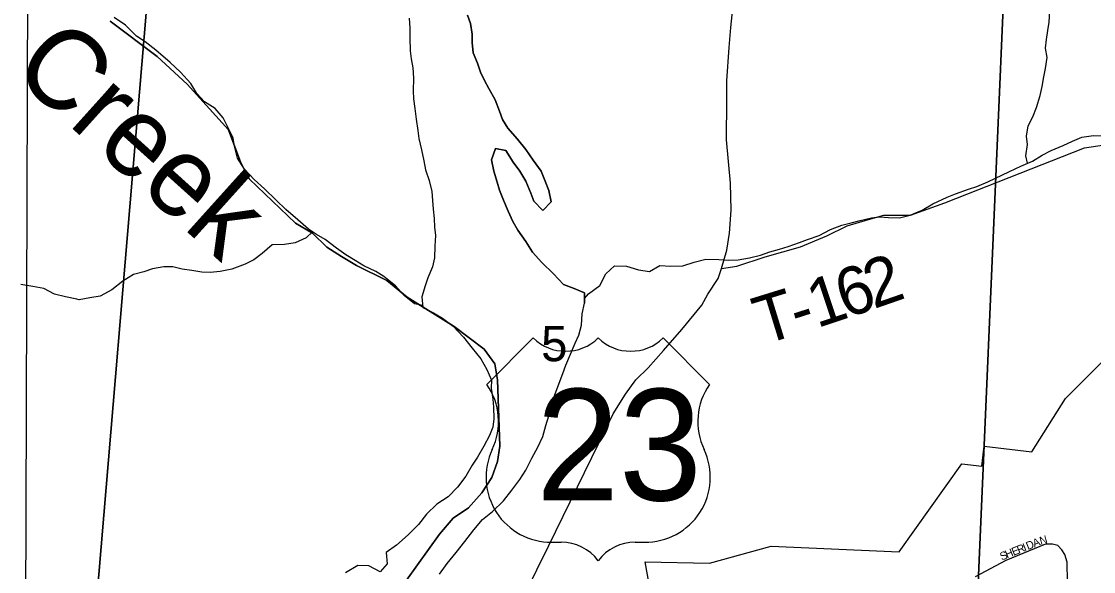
# Model space of a CAD drawing. Extents: x 1624196 to 2029251, y 146837 to 440034.
# Drawn here: x 1825579 to 1832279, y 278478 to 281916 of the extents above; entities that cross this region are included whole.
import ezdxf

# ---------------------------------------------------------------- set-up
doc = ezdxf.new("R2010")
doc.units = 0
for name, color, linetype in [('GM_X_City_Street', 7, 'Continuous'), ('GM_X_City_Street_Text', 7, 'Continuous'), ('GM_X_Corporation', 7, 'Continuous'), ('GM_X_Major_River', 7, 'Continuous'), ('GM_X_Minor_River', 7, 'Continuous'), ('GM_X_Minor_River_Text', 7, 'Continuous'), ('GM_X_Section', 7, 'Continuous'), ('GM_X_Section_Text', 7, 'Continuous'), ('GM_X_Township', 7, 'Continuous'), ('GM_X_Township_Road', 7, 'Continuous'), ('GM_X_Township_Road_Text', 7, 'Continuous'), ('GM_X_US_Location', 7, 'Continuous'), ('GM_X_US_Route', 7, 'Continuous'), ('GM_X_US_Shield', 7, 'Continuous')]:
    doc.layers.add(name, color=color, linetype=linetype)

msp = doc.modelspace()

# ---------------------------------------------------------------- linework, layer by layer
at = {"layer": 'GM_X_City_Street'}
msp.add_lwpolyline([(1832100.2, 277141.1), (1832100.1, 277141.4), (1832088.1, 277203.6), (1832074.7, 277263.9), (1832067.2, 277316.2), (1832071.7, 277360.3), (1832100.7, 277452.2), (1832160, 277566), (1832136.5, 277624.4), (1832038, 277785.9), (1832002.5, 277850.5), (1831987, 277898.8), (1832004.1, 277998.9), (1832057.7, 278129.1), (1832086.3, 278198.6), (1832116.5, 278412.9), (1832113.8, 278537.3), (1832100.3, 278585.6), (1832080.5, 278613.9), (1832054.8, 278640.3), (1832022.8, 278648.6), (1831978.7, 278649), (1831731.1, 278547.3), (1831539.7, 278445)], dxfattribs=at)
at = {"layer": 'GM_X_Corporation'}
msp.add_lwpolyline([(1827446.6, 274771.9), (1827553.3, 275337.3), (1827867.6, 276783.1), (1828094.7, 277502.9), (1828261.6, 277797.8), (1829956, 277867.8), (1829941.5, 278217.5), (1829547.9, 278146.1), (1829476.5, 278539.7), (1829878.3, 278531), (1830264.1, 278638.1), (1831064.2, 278601.4), (1831456.2, 279152), (1831580.3, 279137.2), (1831595.1, 279261.3), (1831893, 279225.9), (1832104.3, 279559.4), (1832387.4, 279842.6)], dxfattribs=at)
at = {"layer": 'GM_X_Major_River'}
for points in [[(1828002.2, 281937.4), (1828006.3, 281873.3), (1828006.5, 281813.2), (1828008.7, 281733.1), (1828014.8, 281683), (1828024.9, 281627), (1828029, 281560.9), (1828027.2, 281482.8), (1828029.3, 281432.7), (1828037.5, 281372.6), (1828045.6, 281304.5), (1828055.8, 281234.5), (1828061.9, 281184.4), (1828080, 281114.3), (1828094.2, 281044.3), (1828104.3, 280988.2), (1828126.5, 280922.1), (1828144.6, 280854.1), (1828148.7, 280798), (1828152.9, 280743.9), (1828159, 280683.9), (1828161.1, 280629.8), (1828167.2, 280577.7), (1828161.4, 280511.6), (1828159.6, 280439.5), (1828147.7, 280383.4), (1828117.9, 280313.2), (1828102, 280263.1), (1828080.2, 280195), (1828088.3, 280128.9), (1828154.4, 280095), (1828210.4, 280061), (1828276.5, 280011.1), (1828340.6, 279943.2), (1828396.7, 279875.2), (1828448.9, 279807.2), (1828487, 279741.2), (1828517.1, 279675.2), (1828515.3, 279625.1), (1828525.4, 279555), (1828529.5, 279505), (1828531.7, 279432.9), (1828525.8, 279380.8), (1828503.9, 279328.6), (1828468.1, 279262.5), (1828428.3, 279194.3), (1828396.4, 279144.1), (1828356.6, 279073.9), (1828304.8, 279005.7), (1828244.9, 278945.5), (1828175.1, 278899.2), (1828109.3, 278837), (1828059.4, 278772.8), (1827995.6, 278708.5), (1827923.8, 278644.3), (1827857.9, 278598), (1827864.1, 278525.9), (1827820.2, 278475.8), (1827750.2, 278513.7), (1827680.2, 278515.5), (1827604.4, 278471.2)], [(1829097.7, 280155.3), (1829097.6, 280219.4), (1829033.6, 280247.3), (1828965.5, 280273.1), (1828903.4, 280339.1), (1828831.3, 280409), (1828773.2, 280475), (1828731, 280541), (1828680.9, 280611), (1828648.8, 280665), (1828620.7, 280731), (1828590.5, 280799), (1828566.4, 280861.1), (1828552.3, 280911.1), (1828530.1, 280981.2), (1828516, 281051.2), (1828541.8, 281121.4), (1828605.8, 281109.5), (1828651.9, 281037.5), (1828694.1, 280979.6), (1828730.2, 280917.5), (1828762.3, 280843.5), (1828780.4, 280793.5), (1828836.5, 280735.5), (1828890.4, 280787.7), (1828874.2, 280859.8), (1828852.1, 280917.8), (1828826, 280979.9), (1828777.9, 281049.9), (1828731.7, 281115.8), (1828679.6, 281179.8), (1828619.5, 281249.8), (1828585.4, 281303.8), (1828567.3, 281355.8), (1828539.1, 281425.9), (1828499, 281495.9), (1828472.9, 281545.9), (1828446.8, 281599.9), (1828428.6, 281656), (1828402.5, 281720), (1828396.4, 281784.1), (1828396.2, 281836.1), (1828386.1, 281902.2), (1828366, 281954.3)], [(1828366, 281954.3), (1828386.1, 281902.2), (1828396.2, 281836.1), (1828396.4, 281784.1), (1828402.5, 281720), (1828428.6, 281656), (1828446.8, 281599.9), (1828472.9, 281545.9), (1828499, 281495.9), (1828539.1, 281425.9), (1828567.3, 281355.8), (1828585.4, 281303.8), (1828619.5, 281249.8), (1828679.6, 281179.8), (1828731.7, 281115.8), (1828777.9, 281049.9), (1828826, 280979.9), (1828852.1, 280917.8), (1828874.2, 280859.8), (1828890.4, 280787.7), (1828836.5, 280735.5), (1828780.4, 280793.5), (1828762.3, 280843.5), (1828730.2, 280917.5), (1828694.1, 280979.6), (1828651.9, 281037.5), (1828605.8, 281109.5), (1828541.8, 281121.4), (1828516, 281051.2), (1828530.1, 280981.2), (1828552.3, 280911.1), (1828566.4, 280861.1), (1828590.5, 280799), (1828620.7, 280731), (1828648.8, 280665), (1828680.9, 280611), (1828731, 280541), (1828773.2, 280475), (1828831.3, 280409), (1828903.4, 280339.1), (1828965.5, 280273.1), (1829033.6, 280247.3), (1829097.6, 280219.4), (1829097.7, 280155.3)], [(1828192.1, 278462.6), (1828239.9, 278528.8), (1828295.7, 278597.1), (1828349.5, 278667.3), (1828405.3, 278739.5), (1828461.2, 278803.8), (1828523, 278854), (1828590.8, 278920.2), (1828642.7, 278986.5), (1828694.5, 279054.7), (1828730.3, 279112.8), (1828768.1, 279187), (1828806, 279255.2), (1828837.8, 279323.4), (1828855.6, 279391.6), (1828875.5, 279451.7), (1828891.3, 279519.8), (1828915.1, 279588), (1828962.8, 279716.3), (1828980.7, 279768.4), (1829010.5, 279836.6), (1829040.3, 279904.8), (1829062.2, 279954.9), (1829078.1, 280019), (1829083.9, 280089.1), (1829097.7, 280155.3)]]:
    msp.add_lwpolyline(points, dxfattribs=at)
at = {"layer": 'GM_X_Minor_River'}
for points in [[(1828086.9, 280140.2), (1828036.3, 280150.8), (1827970.2, 280202.7), (1827916.1, 280264.7), (1827844, 280322.6), (1827793.9, 280352.5), (1827717.9, 280388.4), (1827663.8, 280422.3), (1827605.8, 280458.2), (1827547.7, 280498.2), (1827477.6, 280554.1), (1827423.6, 280584), (1827373.5, 280617.9), (1827305.4, 280675.9), (1827231.3, 280739.8), (1827171.2, 280799.7), (1827097.1, 280869.7), (1827033, 280927.6), (1826972.9, 280993.6), (1826928.7, 281061.6), (1826910.6, 281135.6), (1826902.5, 281185.7), (1826870.3, 281251.7), (1826840.2, 281313.7), (1826790.1, 281371.7), (1826722, 281413.6), (1826675.9, 281465.6), (1826637.8, 281527.6), (1826573.7, 281599.5), (1826507.6, 281659.5), (1826419.5, 281735.4), (1826351.4, 281789.3), (1826297.3, 281823.2), (1826229.2, 281893.2), (1826159.1, 281941.1)], [(1831866.9, 281029.9), (1831856.3, 281077.1), (1831866.1, 281147.2), (1831860, 281199.3), (1831869.8, 281263.4), (1831899.7, 281319.6), (1831921.5, 281377.7), (1831945.4, 281453.9), (1831957.2, 281510), (1831967.1, 281570.1), (1831978.9, 281622.2), (1831988.8, 281690.3), (1831978.7, 281748.4), (1831984.5, 281802.5), (1831992.4, 281858.6), (1832002.3, 281910.7), (1832006.1, 281980.8)], [(1829097.7, 280185.2), (1829123.6, 280213.4), (1829193.4, 280265.6), (1829231.3, 280339.8), (1829285.1, 280388), (1829361.1, 280386.2), (1829435.1, 280364.4), (1829503.1, 280352.5), (1829569, 280390.7), (1829636.9, 280386.9), (1829712.9, 280389), (1829782.8, 280411.2), (1829856.7, 280429.5), (1829936.7, 280427.6), (1829996.7, 280423.8), (1830058.6, 280425.9), (1830128.6, 280438.1), (1830196.5, 280456.3), (1830256.4, 280476.5), (1830316.4, 280492.6), (1830370.3, 280508.8), (1830440.2, 280535), (1830492.1, 280553.1), (1830564, 280579.3), (1830635.9, 280615.5), (1830705.8, 280643.8), (1830763.8, 280657.9), (1830819.7, 280672.1), (1830891.6, 280688.3), (1830943.6, 280694.4), (1830997.6, 280690.5), (1831065.5, 280688.7), (1831133.5, 280704.8), (1831207.4, 280737.1), (1831275.2, 280775.3), (1831363.1, 280817.5), (1831417, 280839.7), (1831496.9, 280867.9), (1831548.9, 280884.1), (1831618.8, 280914.3), (1831754.5, 280978.7), (1831824.4, 281010.9), (1831896.3, 281043.1), (1831958.2, 281081.3), (1832014.1, 281109.5), (1832088, 281141.7), (1832147.9, 281167.9), (1832205.8, 281192.1), (1832277.8, 281202.3), (1832333.7, 281200.4)], [(1827397.5, 280601.6), (1827357.7, 280563.8), (1827289.8, 280531.6), (1827223.8, 280521.4), (1827145.9, 280519.2), (1827084, 280465), (1827032.1, 280426.8), (1826976.2, 280398.7), (1826894.4, 280368.4), (1826820.4, 280354.2), (1826758.5, 280348.1), (1826706.5, 280350), (1826644.5, 280359.8), (1826584.5, 280367.7), (1826524.5, 280383.6), (1826468.5, 280383.5), (1826398.6, 280369.3), (1826344.7, 280351.1), (1826278.7, 280335), (1826212.9, 280292.7), (1826143, 280238.5), (1826071.1, 280200.3), (1826007.2, 280188.1), (1825939.2, 280177)], [(1825939.2, 280177), (1825924.2, 280181.1), (1825854.1, 280195.5), (1825785.9, 280212), (1825719.9, 280246.5), (1825649.7, 280259), (1825575.5, 280271.5)]]:
    msp.add_lwpolyline(points, dxfattribs=at)
at = {"layer": 'GM_X_Section'}
for points in [[(1825621.2, 282785.4), (1826420.8, 282711.9), (1825943.3, 277051.1), (1825861.6, 277035.6), (1825761.5, 277022.3), (1825671.5, 277018.8), (1825601.5, 277033.3), (1825607.8, 278853.8)], [(1826420.8, 282711.9), (1831736.1, 282532.3), (1831506.3, 277205.2), (1827206.4, 277260), (1825943.3, 277051.1)], [(1831736.1, 282532.3), (1837003.5, 282364.8), (1835984.3, 277159.5), (1831506.3, 277205.2)]]:
    msp.add_lwpolyline(points, close=True, dxfattribs=at)
at = {"layer": 'GM_X_Township'}
for points in [[(1827985.6, 278425.5), (1828191.4, 278711.1), (1828276.7, 278812.1), (1828373.5, 278876.8), (1828456.7, 278969.8), (1828518, 279067.1), (1828553.4, 279166.8), (1828568.7, 279262.7), (1828554.2, 279675.6), (1828537.6, 279776), (1828470.8, 279869.1), (1828282.8, 280010), (1827989.4, 280192.4), (1827862.8, 280296.3), (1827672.1, 280391.2), (1827578.9, 280446.6), (1827487.7, 280505.9), (1827396.9, 280593.3), (1827291.8, 280654.9), (1827003.6, 280931.4), (1826951, 281032.3), (1826873.8, 281237.7), (1826613.7, 281523.9), (1826428.1, 281696.7), (1826133.2, 281917.3)], [(1826133.2, 281917.3), (1826428.1, 281696.7), (1826613.7, 281523.9), (1826873.8, 281237.7), (1826951, 281032.3), (1827003.6, 280931.4), (1827291.8, 280654.9), (1827396.9, 280593.3), (1827487.7, 280505.9), (1827578.9, 280446.6), (1827672.1, 280391.2), (1827862.8, 280296.3), (1827989.4, 280192.4), (1828282.8, 280010), (1828470.8, 279869.1), (1828537.6, 279776), (1828554.2, 279675.6), (1828568.7, 279262.7), (1828553.4, 279166.8), (1828518, 279067.1), (1828456.7, 278969.8), (1828373.5, 278876.8), (1828276.7, 278812.1), (1828191.4, 278711.1), (1827985.6, 278425.5)]]:
    msp.add_lwpolyline(points, dxfattribs=at)
at = {"layer": 'GM_X_Township_Road'}
msp.add_lwpolyline([(1829954.7, 280371.6), (1830049.4, 280386.3), (1830227.7, 280444.5), (1830447.4, 280508.4), (1830612.6, 280575.9), (1830738.4, 280637.9), (1830871.7, 280679.2), (1830967.4, 280705.5), (1831134.5, 280705.5), (1831350.4, 280782.5), (1832221.6, 281127), (1832347.7, 281145.6), (1832540, 281134.5), (1832706.3, 281121.3), (1832776.3, 281139.7), (1832853.9, 281244.3)], dxfattribs=at)
at = {"layer": 'GM_X_US_Route'}
for points in [[(1829986.9, 281424.3), (1829987.3, 281545.6), (1830001, 281752.5), (1830011.5, 281877.8), (1830024, 281996.9), (1830040.7, 282126.4), (1830072, 282353.9), (1830086.7, 282499.8), (1830120, 282901.5)], [(1829591, 279859.9), (1829705.8, 279990.1), (1829831.6, 280144), (1829869.1, 280211.6), (1829933, 280309.3), (1829954.7, 280371.6), (1829987.4, 280485.8), (1830004.3, 280592.8), (1830013.7, 280737.5), (1830009.8, 280905.4), (1829986, 281175.2), (1829986.9, 281424.3)], [(1828874.3, 278642), (1829277.3, 279464.2), (1829353.5, 279586.6), (1829418.8, 279676.4), (1829495.4, 279751.4), (1829591, 279859.9)], [(1828652.7, 277582.4), (1828652.7, 277752.8), (1828645.2, 277937.4), (1828651.2, 278101.4), (1828671.5, 278200.7), (1828725.1, 278337.6), (1828874.3, 278642)]]:
    msp.add_lwpolyline(points, dxfattribs=at)
at = {"layer": 'GM_X_US_Shield'}
for p, q in [((1828777.2, 279938.3), (1828487.1, 279648.2)), ((1829879.3, 279648.2), (1829589.3, 279938.3)), ((1828893.2, 278662.1), (1828951.2, 278662.1)), ((1829415.3, 278662.1), (1829473.3, 278662.1))]:
    msp.add_line(p, q, dxfattribs=at)
for centre, radius, start, end in [((1828980.2, 280145.4), 290, 225.573, 314.427), ((1829386.3, 280145.4), 290, 225.573, 314.427), ((1828154.5, 279415.3), 406.1, 334.54712, 35.00093), ((1830211.9, 279415.3), 406.1, 144.99907, 205.45288), ((1828888.7, 279068.1), 406.1, 154.83192, 270.63826), ((1829477.8, 279068.1), 406.1, 269.36174, 25.16808), ((1828951.2, 278372.1), 290, 36.8699, 90), ((1829415.3, 278372.1), 290, 90, 143.1301)]:
    msp.add_arc(centre, radius, start, end, dxfattribs=at)

# ---------------------------------------------------------------- texts
at = {"layer": 'GM_X_City_Street_Text'}
for s, rotation, p in [('R', 21.95249, (1831811.3, 278589.5)), ('I', 21.95944, (1831848, 278604.3)), ('D', 21.96579, (1831868.4, 278612.5)), ('A', 21.95566, (1831909.2, 278628.9)), ('N', 15.58963, (1831948.6, 278644.9)), ('S', 21.95361, (1831705.2, 278546.7)), ('H', 21.95917, (1831737.8, 278559.8)), ('E', 21.95361, (1831778.6, 278576.3))]:
    msp.add_text(s, height=50, rotation=rotation, dxfattribs=at).set_placement(p)
at = {"layer": 'GM_X_Minor_River_Text'}
msp.add_text('Creek', height=500.01, rotation=317.99849, dxfattribs=at).set_placement((1825504.9, 281598.8))
at = {"layer": 'GM_X_Section_Text'}
msp.add_text('5', height=221, rotation=0.00001, dxfattribs=at).set_placement((1828826.8, 279792.9))
at = {"layer": 'GM_X_Township_Road_Text'}
for s, rotation, p in [('2', 19.17864, (1830904.7, 280117.9)), ('6', 18.88222, (1830728.3, 280057.6)), ('1', 18.35104, (1830550, 279998.4)), ('T', 17.15078, (1830211.7, 279892.7)), ('-', 17.72031, (1830429.2, 279959.8))]:
    msp.add_text(s, height=300, rotation=rotation, dxfattribs=at).set_placement(p)
at = {"layer": 'GM_X_US_Location'}
for s in ['/', '0']:
    msp.add_text(s, height=1, dxfattribs=at).set_placement((1829182.9, 279265.7))
msp.add_text('23', height=1, rotation=0.00001, dxfattribs=at).set_placement((1828976.4, 279058.7))
at = {"layer": 'GM_X_US_Shield'}
msp.add_text('23', height=696.1, dxfattribs=at).set_placement((1828795.8, 278923.1))

doc.saveas('drawing.dxf')
